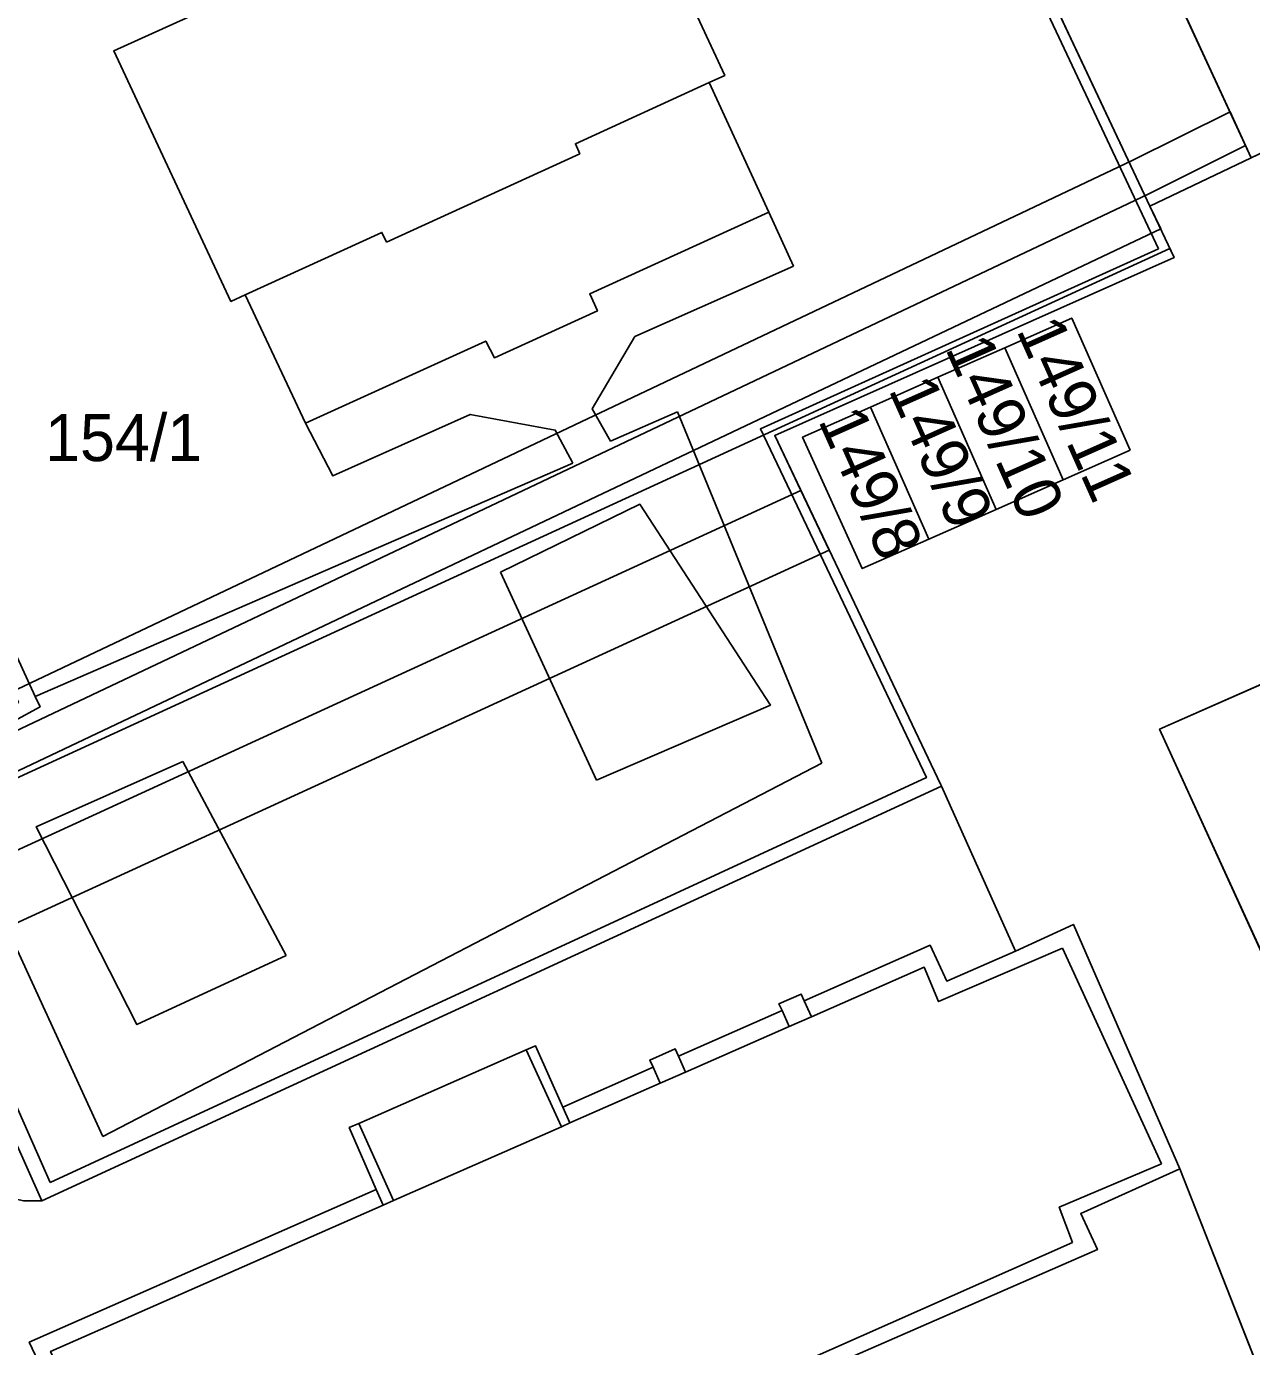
# Model space of a CAD drawing. Extents: x -264070 to -262271, y -1238894 to -1238141.
# Drawn here: x -263290.6 to -263238.5, y -1238650.2 to -1238594 of the extents above; entities that cross this region are included whole.
import ezdxf

# ---------------------------------------------------------------- set-up
doc = ezdxf.new("R2010")
doc.units = 0
for name, color, linetype in [('body_kn', 7, 'Continuous'), ('kladpar_druhypozemkov', 7, 'Continuous'), ('kladpar_hranice', 7, 'Continuous'), ('kladpar_parcelnecisla', 7, 'Continuous'), ('kladpar_plochy', 7, 'Continuous'), ('tarchy_linie', 7, 'Continuous'), ('zappar_hrandruhpozemk', 7, 'Continuous')]:
    doc.layers.add(name, color=color, linetype=linetype)

msp = doc.modelspace()

# ---------------------------------------------------------------- linework, layer by layer
at = {"layer": 'body_kn'}
for p, q in [((-263286.92, -1238595.04), (-263286.92, -1238595.04)), ((-263261.56, -1238596.39), (-263261.56, -1238596.39)), ((-263260.9, -1238596.09), (-263260.9, -1238596.09)), ((-263239.38, -1238597.64), (-263239.38, -1238597.64)), ((-263267.26, -1238599), (-263267.26, -1238599)), ((-263238.72, -1238599.07), (-263238.72, -1238599.07)), ((-263267.07, -1238599.43), (-263267.07, -1238599.43)), ((-263243.57, -1238599.73), (-263243.57, -1238599.73)), ((-263238.48, -1238599.6), (-263238.48, -1238599.6)), ((-263242.9, -1238601.16), (-263242.9, -1238601.16)), ((-263259.02, -1238601.91), (-263259.02, -1238601.91)), ((-263242.79, -1238601.66), (-263242.79, -1238601.66)), ((-263242.33, -1238602.63), (-263242.33, -1238602.63)), ((-263275.5, -1238602.78), (-263275.5, -1238602.78)), ((-263275.31, -1238603.2), (-263275.31, -1238603.2)), ((-263242.43, -1238603.48), (-263242.43, -1238603.48)), ((-263241.94, -1238603.47), (-263241.94, -1238603.47)), ((-263257.97, -1238604.21), (-263257.97, -1238604.21)), ((-263241.76, -1238603.85), (-263241.76, -1238603.85)), ((-263281.32, -1238605.44), (-263281.32, -1238605.44)), ((-263281.32, -1238605.44), (-263281.32, -1238605.44)), ((-263266.65, -1238605.39), (-263266.65, -1238605.39)), ((-263281.93, -1238605.72), (-263281.93, -1238605.72)), ((-263266.32, -1238606.12), (-263266.32, -1238606.12)), ((-263246.12, -1238606.43), (-263246.12, -1238606.43)), ((-263271.08, -1238607.41), (-263271.08, -1238607.41)), ((-263264.73, -1238607.21), (-263264.73, -1238607.21)), ((-263248.97, -1238607.69), (-263248.97, -1238607.69)), ((-263248.97, -1238607.69), (-263248.97, -1238607.69)), ((-263270.71, -1238608.12), (-263270.71, -1238608.12)), ((-263251.83, -1238608.95), (-263251.83, -1238608.95)), ((-263251.83, -1238608.95), (-263251.83, -1238608.95)), ((-263271.74, -1238610.53), (-263271.74, -1238610.53)), ((-263266.54, -1238610.29), (-263266.54, -1238610.29)), ((-263262.91, -1238610.42), (-263262.91, -1238610.42)), ((-263254.69, -1238610.22), (-263254.69, -1238610.22)), ((-263278.75, -1238610.91), (-263278.75, -1238610.91)), ((-263278.75, -1238610.91), (-263278.75, -1238610.91)), ((-263268.12, -1238611.2), (-263268.12, -1238611.2)), ((-263265.76, -1238611.67), (-263265.76, -1238611.67)), ((-263259.38, -1238611.15), (-263259.38, -1238611.15)), ((-263258.77, -1238611.43), (-263258.77, -1238611.43)), ((-263257.58, -1238611.5), (-263257.58, -1238611.5)), ((-263243.63, -1238612.06), (-263243.63, -1238612.06)), ((-263243.63, -1238612.06), (-263243.63, -1238612.06)), ((-263267.37, -1238612.61), (-263267.37, -1238612.61)), ((-263277.59, -1238613.15), (-263277.59, -1238613.15)), ((-263246.48, -1238613.32), (-263246.48, -1238613.32)), ((-263257.66, -1238613.77), (-263257.66, -1238613.77)), ((-263264.51, -1238614.36), (-263264.51, -1238614.36)), ((-263249.34, -1238614.58), (-263249.34, -1238614.58)), ((-263252.2, -1238615.85), (-263252.2, -1238615.85)), ((-263252.2, -1238615.85), (-263252.2, -1238615.85)), ((-263256.45, -1238616.31), (-263256.45, -1238616.31)), ((-263270.45, -1238617.25), (-263270.45, -1238617.25)), ((-263270.45, -1238617.25), (-263270.45, -1238617.25)), ((-263255.04, -1238617.1), (-263255.04, -1238617.1)), ((-263290.26, -1238622.54), (-263290.26, -1238622.54)), ((-263258.95, -1238622.91), (-263258.95, -1238622.91)), ((-263290.06, -1238622.98), (-263290.06, -1238622.98)), ((-263242.38, -1238623.94), (-263242.38, -1238623.94)), ((-263283.98, -1238625.32), (-263283.98, -1238625.32)), ((-263283.98, -1238625.32), (-263283.98, -1238625.32)), ((-263256.77, -1238625.39), (-263256.77, -1238625.39)), ((-263266.36, -1238626.11), (-263266.36, -1238626.11)), ((-263252.31, -1238626), (-263252.31, -1238626)), ((-263251.7, -1238626.31), (-263251.7, -1238626.31)), ((-263251.67, -1238626.37), (-263251.67, -1238626.37)), ((-263290.22, -1238628.09), (-263290.22, -1238628.09)), ((-263246.05, -1238632.25), (-263246.05, -1238632.25)), ((-263279.57, -1238633.57), (-263279.57, -1238633.57)), ((-263252.15, -1238633.14), (-263252.15, -1238633.14)), ((-263248.51, -1238633.39), (-263248.51, -1238633.39)), ((-263246.51, -1238633.27), (-263246.51, -1238633.27)), ((-263252.41, -1238634.07), (-263252.41, -1238634.07)), ((-263251.44, -1238634.67), (-263251.44, -1238634.67)), ((-263257.64, -1238635.22), (-263257.64, -1238635.22)), ((-263258.59, -1238635.63), (-263258.59, -1238635.63)), ((-263257.51, -1238635.51), (-263257.51, -1238635.51)), ((-263257.51, -1238635.51), (-263257.51, -1238635.51)), ((-263251.79, -1238635.54), (-263251.79, -1238635.54)), ((-263258.46, -1238635.92), (-263258.46, -1238635.92)), ((-263257.21, -1238636.19), (-263257.21, -1238636.19)), ((-263257.21, -1238636.19), (-263257.21, -1238636.19)), ((-263285.93, -1238636.52), (-263285.93, -1238636.52)), ((-263258.16, -1238636.6), (-263258.16, -1238636.6)), ((-263258.16, -1238636.6), (-263258.16, -1238636.6)), ((-263268.96, -1238637.42), (-263268.96, -1238637.42)), ((-263263.01, -1238637.55), (-263263.01, -1238637.55)), ((-263269.36, -1238637.6), (-263269.36, -1238637.6)), ((-263269.36, -1238637.6), (-263269.36, -1238637.6)), ((-263264.09, -1238638.03), (-263264.09, -1238638.03)), ((-263262.87, -1238637.86), (-263262.87, -1238637.86)), ((-263262.87, -1238637.86), (-263262.87, -1238637.86)), ((-263263.95, -1238638.34), (-263263.95, -1238638.34)), ((-263262.57, -1238638.54), (-263262.57, -1238638.54)), ((-263263.65, -1238639.02), (-263263.65, -1238639.02)), ((-263263.65, -1238639.02), (-263263.65, -1238639.02)), ((-263267.8, -1238640.04), (-263267.8, -1238640.04)), ((-263267.8, -1238640.04), (-263267.8, -1238640.04)), ((-263276.89, -1238640.91), (-263276.89, -1238640.91)), ((-263276.48, -1238640.73), (-263276.48, -1238640.73)), ((-263276.48, -1238640.73), (-263276.48, -1238640.73)), ((-263267.85, -1238640.87), (-263267.85, -1238640.87)), ((-263267.85, -1238640.87), (-263267.85, -1238640.87)), ((-263267.5, -1238640.71), (-263267.5, -1238640.71)), ((-263267.5, -1238640.71), (-263267.5, -1238640.71)), ((-263287.38, -1238641.29), (-263287.38, -1238641.29)), ((-263242.3, -1238642.45), (-263242.3, -1238642.45)), ((-263241.51, -1238642.66), (-263241.51, -1238642.66)), ((-263241.51, -1238642.66), (-263241.51, -1238642.66)), ((-263289.63, -1238643.24), (-263289.63, -1238643.24)), ((-263275.74, -1238643.54), (-263275.74, -1238643.54)), ((-263289.98, -1238644.02), (-263289.98, -1238644.02)), ((-263289.98, -1238644.02), (-263289.98, -1238644.02)), ((-263275.44, -1238644.21), (-263275.44, -1238644.21)), ((-263275.44, -1238644.21), (-263275.44, -1238644.21)), ((-263275, -1238644.01), (-263275, -1238644.01)), ((-263275, -1238644.01), (-263275, -1238644.01)), ((-263246.65, -1238644.3), (-263246.65, -1238644.3)), ((-263245.74, -1238644.57), (-263245.74, -1238644.57)), ((-263246.09, -1238645.8), (-263246.09, -1238645.8)), ((-263245.03, -1238646.1), (-263245.03, -1238646.1)), ((-263290.52, -1238650.05), (-263290.52, -1238650.05))]:
    msp.add_line(p, q, dxfattribs=at)
at = {"layer": 'kladpar_druhypozemkov'}
for p, q in [((-263245.37, -1238609.3), (-263245.37, -1238609.3)), ((-263287.02, -1238610.45), (-263287.02, -1238610.45)), ((-263248.33, -1238610.71), (-263248.33, -1238610.71)), ((-263251.1, -1238611.84), (-263251.1, -1238611.84)), ((-263254.03, -1238613.34), (-263254.03, -1238613.34))]:
    msp.add_line(p, q, dxfattribs=at)
at = {"layer": 'kladpar_hranice'}
for points in [[(-263261.83, -1238561.22), (-263242.79, -1238601.66), (-263241.76, -1238603.85), (-263258.77, -1238611.43), (-263251.7, -1238626.31), (-263251.67, -1238626.37), (-263289.98, -1238644.02), (-263297.79, -1238626.53), (-263290.98, -1238622.8), (-263308.99, -1238583.32)], [(-263241.88, -1238592.23), (-263238.48, -1238599.6), (-263242.79, -1238601.66), (-263261.83, -1238561.22)], [(-263265.83, -1238585.47), (-263260.9, -1238596.09), (-263261.56, -1238596.39), (-263259.02, -1238601.91), (-263266.65, -1238605.39), (-263266.32, -1238606.12), (-263270.71, -1238608.12), (-263271.08, -1238607.41), (-263278.75, -1238610.91), (-263281.32, -1238605.44), (-263281.93, -1238605.72), (-263286.92, -1238595.04), (-263281.74, -1238592.69)], [(-263281.74, -1238592.69), (-263286.92, -1238595.04), (-263281.93, -1238605.72), (-263281.32, -1238605.44), (-263278.75, -1238610.91), (-263271.08, -1238607.41), (-263270.71, -1238608.12), (-263266.32, -1238606.12), (-263266.65, -1238605.39), (-263259.02, -1238601.91), (-263261.56, -1238596.39), (-263260.9, -1238596.09), (-263265.83, -1238585.47)], [(-263237.5, -1238590.16), (-263232.31, -1238587.69), (-263229.04, -1238594.5), (-263228.81, -1238594.98), (-263238.48, -1238599.6), (-263241.88, -1238592.23), (-263237.5, -1238590.16)], [(-263237.17, -1238653.7), (-263241.51, -1238642.66), (-263246.05, -1238632.25), (-263248.51, -1238633.39), (-263251.67, -1238626.37), (-263251.7, -1238626.31), (-263258.77, -1238611.43), (-263241.76, -1238603.85), (-263242.79, -1238601.66), (-263238.48, -1238599.6), (-263228.81, -1238594.98)], [(-263243.63, -1238612.06), (-263246.12, -1238606.43), (-263248.97, -1238607.69), (-263251.83, -1238608.95), (-263254.69, -1238610.22), (-263257.58, -1238611.5), (-263255.04, -1238617.1), (-263252.2, -1238615.85), (-263249.34, -1238614.58), (-263246.48, -1238613.32), (-263243.63, -1238612.06)], [(-263243.63, -1238612.06), (-263246.48, -1238613.32), (-263248.97, -1238607.69), (-263246.12, -1238606.43), (-263243.63, -1238612.06)], [(-263248.97, -1238607.69), (-263246.48, -1238613.32), (-263249.34, -1238614.58), (-263251.83, -1238608.95), (-263248.97, -1238607.69)], [(-263251.83, -1238608.95), (-263249.34, -1238614.58), (-263252.2, -1238615.85), (-263254.69, -1238610.22), (-263251.83, -1238608.95)], [(-263252.2, -1238615.85), (-263255.04, -1238617.1), (-263257.58, -1238611.5), (-263254.69, -1238610.22), (-263252.2, -1238615.85)], [(-263235.25, -1238639.54), (-263242.38, -1238623.94), (-263230.29, -1238618.6)], [(-263230.29, -1238618.6), (-263242.38, -1238623.94), (-263235.25, -1238639.54)], [(-263321.75, -1238632.84), (-263305.43, -1238624.48), (-263297.79, -1238626.53), (-263289.98, -1238644.02), (-263251.67, -1238626.37), (-263248.51, -1238633.39), (-263251.44, -1238634.67), (-263252.15, -1238633.14), (-263257.51, -1238635.51), (-263257.64, -1238635.22), (-263258.59, -1238635.63), (-263258.46, -1238635.92), (-263262.87, -1238637.86), (-263263.01, -1238637.55), (-263264.09, -1238638.03), (-263263.95, -1238638.34), (-263267.8, -1238640.04), (-263268.96, -1238637.42), (-263269.36, -1238637.6), (-263276.48, -1238640.73), (-263276.89, -1238640.91), (-263275.74, -1238643.54), (-263290.52, -1238650.05), (-263288.76, -1238653.77)], [(-263288.76, -1238653.77), (-263290.52, -1238650.05), (-263275.74, -1238643.54), (-263276.89, -1238640.91), (-263276.48, -1238640.73), (-263269.36, -1238637.6), (-263268.96, -1238637.42), (-263267.8, -1238640.04), (-263263.95, -1238638.34), (-263264.09, -1238638.03), (-263263.01, -1238637.55), (-263262.87, -1238637.86), (-263258.46, -1238635.92), (-263258.59, -1238635.63), (-263257.64, -1238635.22), (-263257.51, -1238635.51), (-263252.15, -1238633.14), (-263251.44, -1238634.67), (-263248.51, -1238633.39), (-263246.05, -1238632.25), (-263241.51, -1238642.66), (-263237.17, -1238653.7)]]:
    msp.add_lwpolyline(points, dxfattribs=at)
at = {"layer": 'kladpar_plochy'}
for p, q in [((-263242.79, -1238601.66), (-263261.83, -1238561.22)), ((-263241.88, -1238592.23), (-263238.48, -1238599.6)), ((-263238.48, -1238599.6), (-263228.81, -1238594.98)), ((-263242.79, -1238601.66), (-263238.48, -1238599.6)), ((-263238.48, -1238599.6), (-263242.79, -1238601.66)), ((-263241.76, -1238603.85), (-263242.79, -1238601.66)), ((-263258.77, -1238611.43), (-263241.76, -1238603.85)), ((-263246.12, -1238606.43), (-263248.97, -1238607.69)), ((-263243.63, -1238612.06), (-263246.12, -1238606.43)), ((-263248.97, -1238607.69), (-263251.83, -1238608.95)), ((-263251.83, -1238608.95), (-263254.69, -1238610.22)), ((-263254.69, -1238610.22), (-263257.58, -1238611.5)), ((-263251.7, -1238626.31), (-263258.77, -1238611.43)), ((-263257.58, -1238611.5), (-263255.04, -1238617.1)), ((-263246.48, -1238613.32), (-263243.63, -1238612.06)), ((-263249.34, -1238614.58), (-263246.48, -1238613.32)), ((-263252.2, -1238615.85), (-263249.34, -1238614.58)), ((-263255.04, -1238617.1), (-263252.2, -1238615.85)), ((-263230.29, -1238618.6), (-263242.38, -1238623.94)), ((-263242.38, -1238623.94), (-263235.25, -1238639.54)), ((-263251.67, -1238626.37), (-263251.7, -1238626.31)), ((-263248.51, -1238633.39), (-263251.67, -1238626.37)), ((-263246.05, -1238632.25), (-263248.51, -1238633.39)), ((-263241.51, -1238642.66), (-263246.05, -1238632.25)), ((-263237.17, -1238653.7), (-263241.51, -1238642.66))]:
    msp.add_line(p, q, dxfattribs=at)
for points in [[(-263261.83, -1238561.22), (-263242.79, -1238601.66), (-263241.76, -1238603.85), (-263258.77, -1238611.43), (-263251.7, -1238626.31), (-263251.67, -1238626.37), (-263289.98, -1238644.02), (-263297.79, -1238626.53), (-263290.98, -1238622.8), (-263308.99, -1238583.32)], [(-263265.83, -1238585.47), (-263260.9, -1238596.09), (-263261.56, -1238596.39), (-263259.02, -1238601.91), (-263266.65, -1238605.39), (-263266.32, -1238606.12), (-263270.71, -1238608.12), (-263271.08, -1238607.41), (-263278.75, -1238610.91), (-263281.32, -1238605.44), (-263281.93, -1238605.72), (-263286.92, -1238595.04), (-263281.74, -1238592.69)], [(-263281.74, -1238592.69), (-263286.92, -1238595.04), (-263281.93, -1238605.72), (-263281.32, -1238605.44), (-263278.75, -1238610.91), (-263271.08, -1238607.41), (-263270.71, -1238608.12), (-263266.32, -1238606.12), (-263266.65, -1238605.39), (-263259.02, -1238601.91), (-263261.56, -1238596.39), (-263260.9, -1238596.09), (-263265.83, -1238585.47)], [(-263235.25, -1238639.54), (-263242.38, -1238623.94), (-263230.29, -1238618.6)], [(-263297.79, -1238626.53), (-263289.98, -1238644.02), (-263251.67, -1238626.37), (-263248.51, -1238633.39), (-263251.44, -1238634.67), (-263252.15, -1238633.14), (-263257.51, -1238635.51), (-263257.64, -1238635.22), (-263258.59, -1238635.63), (-263258.46, -1238635.92), (-263262.87, -1238637.86), (-263263.01, -1238637.55), (-263264.09, -1238638.03), (-263263.95, -1238638.34), (-263267.8, -1238640.04), (-263268.96, -1238637.42), (-263269.36, -1238637.6), (-263276.48, -1238640.73), (-263276.89, -1238640.91), (-263275.74, -1238643.54), (-263290.52, -1238650.05), (-263288.76, -1238653.77)], [(-263288.76, -1238653.77), (-263290.52, -1238650.05), (-263275.74, -1238643.54), (-263276.89, -1238640.91), (-263276.48, -1238640.73), (-263269.36, -1238637.6), (-263268.96, -1238637.42), (-263267.8, -1238640.04), (-263263.95, -1238638.34), (-263264.09, -1238638.03), (-263263.01, -1238637.55), (-263262.87, -1238637.86), (-263258.46, -1238635.92), (-263258.59, -1238635.63), (-263257.64, -1238635.22), (-263257.51, -1238635.51), (-263252.15, -1238633.14), (-263251.44, -1238634.67), (-263248.51, -1238633.39), (-263246.05, -1238632.25), (-263241.51, -1238642.66), (-263237.17, -1238653.7)]]:
    msp.add_lwpolyline(points, dxfattribs=at)
for points in [[(-263237.5, -1238590.16), (-263232.31, -1238587.69), (-263229.04, -1238594.5), (-263228.81, -1238594.98), (-263238.48, -1238599.6), (-263241.88, -1238592.23)], [(-263243.63, -1238612.06), (-263246.48, -1238613.32), (-263248.97, -1238607.69), (-263246.12, -1238606.43)], [(-263248.97, -1238607.69), (-263246.48, -1238613.32), (-263249.34, -1238614.58), (-263251.83, -1238608.95)], [(-263251.83, -1238608.95), (-263249.34, -1238614.58), (-263252.2, -1238615.85), (-263254.69, -1238610.22)], [(-263252.2, -1238615.85), (-263255.04, -1238617.1), (-263257.58, -1238611.5), (-263254.69, -1238610.22)]]:
    msp.add_lwpolyline(points, close=True, dxfattribs=at)
at = {"layer": 'tarchy_linie'}
for points in [[(-263318.06, -1238635.06), (-263243.57, -1238599.73), (-263239.38, -1238597.64), (-263238.72, -1238599.07), (-263238.48, -1238599.6), (-263242.79, -1238601.66), (-263242.33, -1238602.63), (-263309.77, -1238634.61), (-263241.94, -1238603.47), (-263241.76, -1238603.85), (-263258.77, -1238611.43), (-263257.66, -1238613.77), (-263256.45, -1238616.31), (-263323.73, -1238647.18)], [(-263321.28, -1238631.76), (-263318.84, -1238637.17), (-263242.9, -1238601.16), (-263238.72, -1238599.07)], [(-263332.53, -1238620.81), (-263322.33, -1238643.46), (-263257.66, -1238613.77)]]:
    msp.add_lwpolyline(points, dxfattribs=at)
at = {"layer": 'zappar_hrandruhpozemk'}
for p, q in [((-263242.43, -1238603.48), (-263261.96, -1238561.96)), ((-263275.31, -1238603.2), (-263267.07, -1238599.43)), ((-263257.97, -1238604.21), (-263259.02, -1238601.91)), ((-263264.73, -1238607.21), (-263257.97, -1238604.21)), ((-263256.77, -1238625.39), (-263262.91, -1238610.42)), ((-263267.37, -1238612.61), (-263290.26, -1238622.54)), ((-263266.36, -1238626.11), (-263270.45, -1238617.25)), ((-263294.65, -1238625.48), (-263287.38, -1238641.29)), ((-263287.38, -1238641.29), (-263256.77, -1238625.39)), ((-263283.98, -1238625.32), (-263279.57, -1238633.57)), ((-263296.93, -1238626.74), (-263289.63, -1238643.24)), ((-263246.51, -1238633.27), (-263242.3, -1238642.45)), ((-263257.51, -1238635.51), (-263257.21, -1238636.19)), ((-263258.16, -1238636.6), (-263258.46, -1238635.92)), ((-263269.36, -1238637.6), (-263267.85, -1238640.87)), ((-263262.87, -1238637.86), (-263262.57, -1238638.54)), ((-263263.65, -1238639.02), (-263263.95, -1238638.34)), ((-263267.8, -1238640.04), (-263267.5, -1238640.71)), ((-263276.48, -1238640.73), (-263275, -1238644.01)), ((-263276.48, -1238640.73), (-263275, -1238644.01)), ((-263275, -1238644.01), (-263267.85, -1238640.87)), ((-263267.85, -1238640.87), (-263267.5, -1238640.71)), ((-263275.44, -1238644.21), (-263275.74, -1238643.54)), ((-263246.09, -1238645.8), (-263260.33, -1238652.11))]:
    msp.add_line(p, q, dxfattribs=at)
for points in [[(-263289.66, -1238574.89), (-263308.14, -1238583.52), (-263290.26, -1238622.54), (-263290.06, -1238622.98), (-263294.65, -1238625.48), (-263296.93, -1238626.74)], [(-263267.07, -1238599.43), (-263267.26, -1238599), (-263261.56, -1238596.39)], [(-263281.32, -1238605.44), (-263275.5, -1238602.78), (-263275.31, -1238603.2)], [(-263289.63, -1238643.24), (-263252.31, -1238626), (-263259.38, -1238611.15), (-263242.43, -1238603.48)], [(-263262.91, -1238610.42), (-263265.76, -1238611.67), (-263266.54, -1238610.29), (-263264.73, -1238607.21)], [(-263278.75, -1238610.91), (-263277.59, -1238613.15), (-263271.74, -1238610.53), (-263268.12, -1238611.2), (-263267.37, -1238612.61)], [(-263270.45, -1238617.25), (-263264.51, -1238614.36), (-263258.95, -1238622.91), (-263266.36, -1238626.11)], [(-263279.57, -1238633.57), (-263285.93, -1238636.52), (-263290.22, -1238628.09), (-263283.98, -1238625.32)], [(-263257.21, -1238636.19), (-263252.41, -1238634.07), (-263251.79, -1238635.54), (-263246.51, -1238633.27)], [(-263267.5, -1238640.71), (-263263.65, -1238639.02), (-263262.57, -1238638.54), (-263258.16, -1238636.6), (-263257.21, -1238636.19)], [(-263242.3, -1238642.45), (-263246.65, -1238644.3), (-263246.09, -1238645.8)], [(-263241.51, -1238642.66), (-263245.74, -1238644.57), (-263245.03, -1238646.1), (-263260.07, -1238652.67)], [(-263289.98, -1238644.02), (-263290.76, -1238644.02), (-263291.54, -1238643.84), (-263292.2, -1238643.39)], [(-263287.85, -1238654.07), (-263289.61, -1238650.44), (-263275.44, -1238644.21), (-263275, -1238644.01)]]:
    msp.add_lwpolyline(points, dxfattribs=at)

# ---------------------------------------------------------------- texts
at = {"layer": 'kladpar_parcelnecisla'}
for s, p in [('149/11', (-263248.497, -1238606.938)), ('149/10', (-263251.526, -1238607.715)), ('149/9', (-263253.94, -1238609.471)), ('149/8', (-263256.939, -1238610.779))]:
    msp.add_text(s, height=2, rotation=294, dxfattribs=at).set_placement(p)
msp.add_text('154/1', height=2, dxfattribs=at).set_placement((-263289.845, -1238612.52))

doc.saveas('drawing.dxf')
